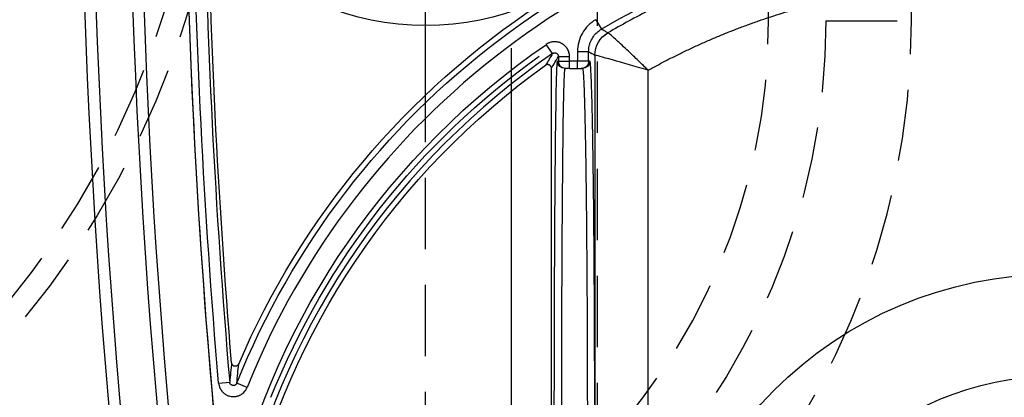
# Model space of a CAD drawing. Extents: x 2651 to 7771, y -1163 to 1075.
# Tile 313 of 490: x 5229 to 5264, y 65 to 78. Entities that reach past the tile are written whole.
import ezdxf

# ---------------------------------------------------------------- set-up
doc = ezdxf.new("R2010")
doc.units = 0
doc.header["$LTSCALE"] = 10
for name, pattern in [('CENTER', [2, 1.25, -0.25, 0.25, -0.25]), ('CNSCEN', [17, 15, -1, 0, -1]), ('CNSHID', [4, 3, -1]), ('HIDDEN', [0.375, 0.25, -0.125])]:
    doc.linetypes.add(name, pattern=pattern)
doc.layers.get('0').update_dxf_attribs({"linetype": 'CONTINUOUS'})
doc.layers.get('Defpoints').update_dxf_attribs({"linetype": 'CONTINUOUS'})
for name, color, linetype in [('1', 7, 'CONTINUOUS'), ('15', 7, 'CONTINUOUS'), ('9', 3, 'CONTINUOUS'), ('97', 7, 'CONTINUOUS'), ('COOL', 150, 'HIDDEN'), ('DIM', 3, 'CONTINUOUS'), ('WARNINGS', 7, 'CONTINUOUS'), ('WL1-HL', 4, 'CNSHID'), ('WOR1-CL', 1, 'CNSCEN'), ('WOR1-DL', 7, 'CONTINUOUS')]:
    doc.layers.add(name, color=color, linetype=linetype)
doc.styles.add('china', font='txt')
doc.styles.get("Standard").update_dxf_attribs({"font": 'romans.shx'})
doc.dimstyles.new('MM& INCH5', dxfattribs={"dimtxt": 5, "dimasz": 2.5, "dimexe": 1, "dimexo": 0.5, "dimtad": 0, "dimrnd": 1.38778e-17, "dimzin": 9, "dimdsep": 46, "dimtxsty": 'Standard', "dimblk": 'CLOSED', "dimcen": 0, "dimclrd": 3, "dimclre": 3, "dimclrt": 3, "dimazin": 2, "dimtfac": 0.75, "dimtofl": 0, "dimtmove": 0, "dimatfit": 3, "dimfxl": 0, "dimtolj": 1, "dimarcsym": 0})

# ---------------------------------------------------------------- blocks, each defined once
blk = doc.blocks.new('DFSF')
at = {"layer": '1', "color": 252, "linetype": 'Continuous'}
for p, q in [((1248.726, 509.778), (1248.923, 509.444)), ((1247.219, 508.594), (1246.998, 508.914)), ((1247.422, 508.488), (1247.422, 508.326)), ((1247.422, 508.488), (1247.811, 508.488)), ((1247.811, 508.326), (1247.811, 508.488)), ((1248.088, 508.663), (1248.088, 508.326)), ((1248.088, 508.663), (1248.477, 508.663)), ((1248.477, 508.326), (1248.477, 508.663)), ((1248.7, 508.535), (1248.7, 464.141)), ((1247.422, 508.326), (1247.393, 508.326)), ((1247.422, 508.326), (1247.811, 508.326)), ((1248.088, 508.326), (1247.811, 508.326)), ((1247.811, 508.067), (1247.811, 508.326)), ((1248.477, 508.326), (1248.088, 508.326)), ((1248.088, 508.067), (1248.088, 508.326)), ((1248.52, 508.326), (1248.477, 508.326)), ((1250.561, 464.655), (1250.561, 508.008)), ((1235.533, 497.052), (1235.921, 497.085)), ((1236.531, 496.903), (1236.17, 497.048))]:
    blk.add_line(p, q, dxfattribs=at)
at = {"layer": '1', "color": 7, "linetype": 'Continuous'}
for p, q in [((1247.177, 464.844), (1247.177, 508.076)), ((1247.652, 508.067), (1247.681, 508.067)), ((1247.811, 508.067), (1247.681, 508.067)), ((1247.811, 508.067), (1248.088, 508.067)), ((1248.088, 508.067), (1248.218, 508.067)), ((1248.218, 508.067), (1248.261, 508.067))]:
    blk.add_line(p, q, dxfattribs=at)
at = {"layer": '1', "color": 7, "linetype": 'Continuous', "extrusion": (0, 0, -1)}
for centre, radius, start, end in [((-1491.861, 518.994), 261.153, 351.21206, 8.78794), ((-1491.861, 518.994), 259.08, 351.21206, 8.78794), ((-1491.861, 518.994), 256.753, 355.25578, 359.1496), ((-1262.44, 486.516), 28.499, 23.1464, 56.6401), ((-1262.44, 486.516), 26.62, 13.3184, 54.4749)]:
    blk.add_arc(centre, radius, start, end, dxfattribs=at)
at = {"layer": '1', "color": 252, "linetype": 'Continuous'}
for centre, radius, start, end in [((1491.861, 518.994), 260.764, 171.21246, 188.78794), ((1491.861, 518.994), 257.526, 171.21206, 188.78794), ((1491.861, 518.994), 256.876, 180.84383, 184.8927), ((1262.44, 486.516), 27.914, 96.318, 158.1536), ((1262.44, 486.516), 26.615, 96.1879, 120.5206), ((1263.706, 474.837), 38.363, 53.5997, 96.1879), ((1262.44, 486.516), 26.817, 124.5825, 166.2604)]:
    blk.add_arc(centre, radius, start, end, dxfattribs=at)
at = {"layer": '1', "color": 252, "linetype": 'Continuous', "extrusion": (0, 0, -1)}
for centre, radius, start, end in [((-1491.861, 518.994), 259.469, 351.21206, 8.78794), ((-1491.861, 518.994), 257.265, 355.1073, 359.15617), ((-1262.44, 486.516), 28.303, 21.8464, 83.7691), ((-1263.706, 474.837), 38.752, 83.8121, 126.4003), ((-1262.44, 486.516), 27.205, 13.7396, 55.4175)]:
    blk.add_arc(centre, radius, start, end, dxfattribs=at)
at = {"layer": '1', "color": 110, "linetype": 'Continuous'}
blk.add_arc((1491.861, 518.994), 257.526, 180, 188.78794, dxfattribs=at)
at = {"layer": '1', "color": 110, "linetype": 'Continuous', "extrusion": (0, 0, -1)}
for centre, radius, start, end in [((-1263.706, 474.837), 38.752, 83.8121, 126.4003), ((-1262.44, 486.516), 27.009, 21.8177, 54.4749)]:
    blk.add_arc(centre, radius, start, end, dxfattribs=at)
at = {"layer": '1', "color": 252, "linetype": 'Continuous', "extrusion": (0, 0, -1)}
for centre, major_axis, ratio, start_param, end_param in [((1249.607, 508.535), (-0.452, -0.786), 0.999886, 1.049295, 2.092298), ((1249.607, 508.535), (0, 0.907), 0.99966, 4.712389, 5.75535), ((1348.798, 486.516), (107.787, 0), 0.600012, 3.481465, 3.488228), ((1247.393, 495.113), (0, 13.213), 0.008727, 4.712389, 6.283185), ((1247.652, 508.326), (0, 0.259), 0.999962, 3.141593, 4.712389), ((1247.681, 508.326), (0, 0.259), 0.999962, 3.141593, 4.712389), ((1248.218, 508.326), (0, -0.259), 0.999914, 4.712389, 6.283185), ((1248.261, 508.326), (0, -0.259), 0.999914, 4.712389, 6.283185)]:
    blk.add_ellipse(centre, major_axis=major_axis, ratio=ratio, start_param=start_param, end_param=end_param, dxfattribs=at)
at = {"layer": '1', "color": 7, "linetype": 'Continuous', "extrusion": (0, 0, -1)}
blk.add_ellipse((1247.652, 495.113), major_axis=(0, 12.954), ratio=0.008901, start_param=4.712389, end_param=6.283185, dxfattribs=at)
at = {"layer": '1', "color": 252, "linetype": 'Continuous'}
for points, knots in [([(1259.595, 512.758), (1259.203, 512.71), (1258.432, 512.616), (1257.302, 512.414), (1256.215, 512.174), (1255.174, 511.898), (1254.178, 511.59), (1253.227, 511.256), (1252.323, 510.9), (1251.465, 510.525), (1250.652, 510.135), (1249.882, 509.736), (1249.391, 509.456), (1249.15, 509.318)], [0, 0, 0, 0, 0.106788, 0.2104, 0.310836, 0.408096, 0.50218, 0.593089, 0.680822, 0.765379, 0.846761, 0.924968, 1, 1, 1, 1]), ([(1248.726, 509.778), (1248.628, 509.721), (1248.54, 509.652), (1248.383, 509.493), (1248.314, 509.402), (1248.204, 509.208), (1248.16, 509.102), (1248.103, 508.886), (1248.088, 508.776), (1248.088, 508.663)], [0, 0, 0, 0, 0.25, 0.25, 0.5, 0.5, 0.75, 0.75, 1, 1, 1, 1]), ([(1248.477, 508.663), (1248.481, 508.724), (1248.488, 508.849), (1248.548, 509.03), (1248.643, 509.196), (1248.768, 509.34), (1248.872, 509.409), (1248.923, 509.444)], [0, 0, 0, 0, 0.195655, 0.397798, 0.602201, 0.804345, 1, 1, 1, 1]), ([(1249.15, 509.318), (1249.118, 509.336), (1249.086, 509.354), (1249.01, 509.396), (1248.967, 509.42), (1248.923, 509.444)], [0, 0, 0, 0, 0.425277, 0.425277, 1, 1, 1, 1]), ([(1250.561, 508.008), (1250.505, 508.062), (1250.392, 508.173), (1250.221, 508.341), (1250.022, 508.529), (1249.806, 508.733), (1249.52, 509), (1249.237, 509.262), (1249.179, 509.3), (1249.15, 509.318)], [0, 0, 0, 0, 0.080281, 0.163991, 0.250677, 0.375232, 0.501456, 0.754816, 1, 1, 1, 1]), ([(1247.811, 508.488), (1247.811, 508.511), (1247.807, 508.558), (1247.798, 508.604), (1247.788, 508.638), (1247.785, 508.649), (1247.777, 508.671), (1247.773, 508.682), (1247.759, 508.715), (1247.748, 508.736), (1247.73, 508.766), (1247.72, 508.78), (1247.71, 508.795), (1247.703, 508.804), (1247.699, 508.809), (1247.681, 508.832), (1247.649, 508.866), (1247.613, 508.896), (1247.589, 508.913), (1247.584, 508.916), (1247.574, 508.923), (1247.569, 508.926), (1247.554, 508.935), (1247.544, 508.941), (1247.513, 508.957), (1247.491, 508.967), (1247.458, 508.979), (1247.442, 508.984), (1247.425, 508.989), (1247.413, 508.992), (1247.407, 508.993), (1247.379, 508.999), (1247.332, 509.006), (1247.285, 509.006), (1247.256, 509.005), (1247.25, 509.004), (1247.238, 509.003), (1247.221, 509.001), (1247.203, 508.998), (1247.169, 508.991), (1247.146, 508.985), (1247.113, 508.974), (1247.097, 508.968), (1247.081, 508.961), (1247.07, 508.956), (1247.065, 508.953), (1247.038, 508.94), (1247.018, 508.928), (1246.998, 508.914)], [0, 0, 0, 0, 0.0625, 0.125, 0.125, 0.15625, 0.15625, 0.1875, 0.1875, 0.25, 0.25, 0.28125, 0.296875, 0.296875, 0.3125, 0.3125, 0.375, 0.4375, 0.4375, 0.453125, 0.453125, 0.46875, 0.46875, 0.5, 0.5, 0.5625, 0.5625, 0.59375, 0.609375, 0.609375, 0.625, 0.625, 0.6875, 0.75, 0.75, 0.765625, 0.765625, 0.78125, 0.8125, 0.8125, 0.875, 0.875, 0.90625, 0.921875, 0.921875, 0.9375, 0.9375, 1, 1, 1, 1]), ([(1250.561, 508.008), (1250.117, 508.138), (1249.668, 508.268), (1248.96, 508.468), (1248.714, 508.535), (1248.7, 508.535)], [0, 0, 0, 0, 0.5, 0.5, 1, 1, 1, 1]), ([(1248.261, 508.067), (1248.265, 508.062), (1248.272, 508.052), (1248.283, 507.973), (1248.293, 507.853), (1248.303, 507.693), (1248.312, 507.498), (1248.321, 507.273), (1248.329, 507.023), (1248.337, 506.752), (1248.344, 506.464), (1248.351, 506.164), (1248.358, 505.854), (1248.364, 505.539), (1248.369, 505.221), (1248.375, 504.903), (1248.379, 504.589), (1248.387, 504.033), (1248.397, 503.181), (1248.408, 501.97), (1248.418, 500.68), (1248.425, 499.332), (1248.43, 497.943), (1248.433, 496.532), (1248.434, 495.585), (1248.434, 495.113)], [0, 0, 0, 0, 0.0407, 0.080141, 0.118322, 0.155244, 0.190907, 0.225311, 0.258455, 0.29034, 0.320965, 0.350331, 0.378438, 0.405284, 0.430872, 0.4552, 0.478268, 0.500077, 0.57338, 0.646055, 0.718101, 0.789518, 0.860307, 0.930468, 1, 1, 1, 1]), ([(1235.533, 497.052), (1235.536, 497.023), (1235.546, 496.966), (1235.565, 496.911), (1235.579, 496.878), (1235.583, 496.872), (1235.589, 496.859), (1235.599, 496.839), (1235.61, 496.821), (1235.634, 496.785), (1235.652, 496.763), (1235.677, 496.736), (1235.682, 496.731), (1235.692, 496.721), (1235.708, 496.706), (1235.725, 496.692), (1235.759, 496.666), (1235.783, 496.65), (1235.816, 496.634), (1235.822, 496.63), (1235.835, 496.624), (1235.855, 496.615), (1235.875, 496.608), (1235.916, 496.594), (1235.944, 496.588), (1235.98, 496.582), (1235.987, 496.581), (1236.002, 496.58), (1236.024, 496.578), (1236.045, 496.578), (1236.088, 496.578), (1236.117, 496.581), (1236.153, 496.588), (1236.16, 496.59), (1236.174, 496.593), (1236.195, 496.598), (1236.215, 496.605), (1236.256, 496.62), (1236.282, 496.632), (1236.314, 496.65), (1236.32, 496.654), (1236.332, 496.661), (1236.35, 496.673), (1236.367, 496.686), (1236.401, 496.714), (1236.421, 496.734), (1236.445, 496.761), (1236.45, 496.767), (1236.459, 496.778), (1236.472, 496.796), (1236.484, 496.813), (1236.507, 496.85), (1236.52, 496.876), (1236.531, 496.903)], [0, 0, 0, 0, 0.0625, 0.125, 0.125, 0.140625, 0.140625, 0.15625, 0.1875, 0.1875, 0.25, 0.25, 0.265625, 0.265625, 0.28125, 0.3125, 0.3125, 0.375, 0.375, 0.390625, 0.390625, 0.40625, 0.4375, 0.4375, 0.5, 0.5, 0.515625, 0.515625, 0.53125, 0.5625, 0.5625, 0.625, 0.625, 0.640625, 0.640625, 0.65625, 0.6875, 0.6875, 0.75, 0.75, 0.765625, 0.765625, 0.78125, 0.8125, 0.8125, 0.875, 0.875, 0.890625, 0.890625, 0.90625, 0.9375, 0.9375, 1, 1, 1, 1])]:
    blk.add_open_spline(points, degree=3, knots=knots, dxfattribs=at)
for points, weights in [([(1250.561, 508.008), (1253.435, 509.604), (1256.569, 510.599), (1259.838, 510.955)], [1, 0.986804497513, 0.986804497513, 1]), ([(1259.838, 510.955), (1268.718, 511.921), (1277.367, 509.69), (1284.673, 504.55)], [1, 0.957088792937, 0.957088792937, 1]), ([(1248.693, 495.113), (1248.693, 502.853), (1248.622, 508.326), (1248.52, 508.326)], [1, 0.804737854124, 0.804737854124, 1])]:
    blk.add_rational_spline(points, weights, degree=3, dxfattribs=at)
at = {"layer": '1', "color": 7, "linetype": 'Continuous'}
for points in [[(1249.15, 509.318), (1249.15, 509.318), (1249.15, 509.318), (1249.15, 509.318)], [(1248.7, 508.535), (1248.7, 508.535), (1248.7, 508.535), (1248.7, 508.535)]]:
    blk.add_open_spline(points, degree=3, dxfattribs=at)
at = {"layer": '1', "color": 252, "linetype": 'Continuous'}
for points in [[(1247.219, 508.594), (1247.137, 508.458), (1247.054, 508.32), (1246.972, 508.181)], [(1248.477, 508.663), (1248.551, 508.62), (1248.626, 508.578), (1248.7, 508.535)], [(1235.987, 497.758), (1235.964, 497.539), (1235.942, 497.314), (1235.921, 497.085)], [(1236.17, 497.048), (1236.191, 497.276), (1236.213, 497.499), (1236.235, 497.718)]]:
    blk.add_open_spline(points, degree=3, dxfattribs=at)
at = {"layer": '1', "color": 7, "linetype": 'Continuous'}
for points, knots in [([(1247.219, 508.594), (1247.224, 508.598), (1247.229, 508.601), (1247.236, 508.604), (1247.24, 508.606), (1247.245, 508.608), (1247.253, 508.611), (1247.261, 508.614), (1247.269, 508.615), (1247.274, 508.616), (1247.279, 508.617), (1247.283, 508.617), (1247.291, 508.617), (1247.302, 508.617), (1247.314, 508.616), (1247.322, 508.614), (1247.326, 508.613), (1247.331, 508.611), (1247.339, 508.609), (1247.347, 508.605), (1247.355, 508.601), (1247.359, 508.599), (1247.363, 508.597), (1247.366, 508.594), (1247.373, 508.59), (1247.382, 508.582), (1247.39, 508.574), (1247.397, 508.565), (1247.4, 508.56), (1247.406, 508.55), (1247.409, 508.544), (1247.414, 508.534), (1247.416, 508.528), (1247.419, 508.517), (1247.421, 508.505), (1247.422, 508.494), (1247.422, 508.488)], [0, 0, 0, 0, 0.0625, 0.0625, 0.09375, 0.09375, 0.125, 0.1875, 0.1875, 0.21875, 0.21875, 0.25, 0.25, 0.3125, 0.375, 0.375, 0.40625, 0.40625, 0.4375, 0.5, 0.5, 0.53125, 0.53125, 0.5625, 0.5625, 0.625, 0.6875, 0.6875, 0.75, 0.75, 0.8125, 0.8125, 0.875, 0.875, 0.9375, 1, 1, 1, 1]), ([(1247.177, 508.076), (1247.177, 508.082), (1247.176, 508.094), (1247.173, 508.105), (1247.171, 508.113), (1247.17, 508.117), (1247.168, 508.122), (1247.165, 508.13), (1247.161, 508.138), (1247.157, 508.145), (1247.154, 508.149), (1247.151, 508.153), (1247.148, 508.156), (1247.144, 508.162), (1247.136, 508.171), (1247.126, 508.178), (1247.12, 508.183), (1247.116, 508.186), (1247.112, 508.188), (1247.104, 508.193), (1247.096, 508.196), (1247.088, 508.199), (1247.084, 508.2), (1247.079, 508.201), (1247.075, 508.202), (1247.067, 508.204), (1247.056, 508.205), (1247.044, 508.205), (1247.036, 508.205), (1247.031, 508.204), (1247.026, 508.204), (1247.017, 508.202), (1247.009, 508.2), (1247.001, 508.197), (1246.997, 508.195), (1246.993, 508.193), (1246.988, 508.191), (1246.982, 508.188), (1246.977, 508.185), (1246.972, 508.181)], [0, 0, 0, 0, 0.0625, 0.125, 0.125, 0.15625, 0.15625, 0.1875, 0.25, 0.25, 0.28125, 0.28125, 0.3125, 0.3125, 0.375, 0.4375, 0.4375, 0.46875, 0.46875, 0.5, 0.5625, 0.5625, 0.59375, 0.59375, 0.625, 0.625, 0.6875, 0.75, 0.75, 0.78125, 0.78125, 0.8125, 0.875, 0.875, 0.90625, 0.90625, 0.9375, 0.9375, 1, 1, 1, 1]), ([(1236.235, 497.718), (1236.222, 497.698), (1236.199, 497.66), (1236.142, 497.639), (1236.086, 497.639), (1236.017, 497.668), (1235.998, 497.725), (1235.987, 497.758)], [0, 0, 0, 0, 0.20527, 0.387397, 0.502822, 0.700563, 1, 1, 1, 1]), ([(1236.17, 497.048), (1236.167, 497.041), (1236.164, 497.035), (1236.159, 497.026), (1236.156, 497.022), (1236.152, 497.017), (1236.149, 497.013), (1236.143, 497.005), (1236.137, 497), (1236.13, 496.994), (1236.126, 496.991), (1236.121, 496.988), (1236.117, 496.985), (1236.108, 496.98), (1236.101, 496.977), (1236.092, 496.973), (1236.087, 496.972), (1236.081, 496.97), (1236.077, 496.969), (1236.066, 496.967), (1236.059, 496.966), (1236.049, 496.966), (1236.044, 496.966), (1236.038, 496.967), (1236.034, 496.967), (1236.023, 496.969), (1236.016, 496.97), (1236.006, 496.974), (1236.002, 496.975), (1235.996, 496.978), (1235.992, 496.98), (1235.983, 496.985), (1235.977, 496.988), (1235.969, 496.995), (1235.965, 496.998), (1235.961, 497.002), (1235.957, 497.005), (1235.95, 497.013), (1235.946, 497.018), (1235.938, 497.03), (1235.934, 497.037), (1235.928, 497.05), (1235.924, 497.064), (1235.921, 497.078), (1235.921, 497.085)], [0, 0, 0, 0, 0.0625, 0.0625, 0.09375, 0.09375, 0.125, 0.125, 0.1875, 0.1875, 0.21875, 0.21875, 0.25, 0.25, 0.3125, 0.3125, 0.34375, 0.34375, 0.375, 0.375, 0.4375, 0.4375, 0.46875, 0.46875, 0.5, 0.5, 0.5625, 0.5625, 0.59375, 0.59375, 0.625, 0.625, 0.6875, 0.6875, 0.71875, 0.71875, 0.75, 0.75, 0.8125, 0.8125, 0.875, 0.875, 0.9375, 1, 1, 1, 1])]:
    blk.add_open_spline(points, degree=3, knots=knots, dxfattribs=at)
blk = doc.blocks.new('*X8')
at = {"color": 0}
for p, q in [((745.423, 286.51), (747.026, 288.113)), ((745.479, 285.86), (747.676, 288.057)), ((769.614, 286.66), (771.046, 288.092)), ((769.624, 285.963), (771.743, 288.082)), ((745.698, 285.371), (748.165, 287.838)), ((769.819, 285.451), (772.255, 287.887)), ((746.025, 284.992), (748.544, 287.51)), ((770.129, 285.053), (772.653, 287.577)), ((746.455, 284.714), (748.822, 287.081)), ((770.539, 284.757), (772.949, 287.167)), ((771.067, 284.578), (773.128, 286.639)), ((747.01, 284.562), (748.974, 286.526)), ((747.817, 284.662), (748.874, 285.719)), ((771.802, 284.605), (773.101, 285.904))]:
    blk.add_line(p, q, dxfattribs=at)
blk = doc.blocks.new('117')
at = {"layer": 'WL1-HL'}
for centre, radius in [((254.95, 1693.104), 13.87), ((254.95, 1693.104), 10.3), ((242.865, 1693.104), 1.785), ((267.035, 1693.104), 1.785)]:
    blk.add_circle(centre, radius, dxfattribs=at)
at = {"layer": 'WOR1-CL'}
for p, q in [((254.95, 1707.474), (254.95, 1678.734)), ((269.32, 1693.104), (240.58, 1693.104))]:
    blk.add_line(p, q, dxfattribs=at)
at = {"layer": 'WL1-HL'}
blk.add_blockref('*X8', (-504.334, 1406.767), dxfattribs=at)
at = {"layer": '9', "style": 'china'}
blk.add_text('2-117', height=2, dxfattribs=at).set_placement((251.365, 1693.722))
at = {"layer": 'WOR1-DL', "style": 'china', "oblique": 20}
blk.add_text('ARRK', height=0.8, dxfattribs=at).set_placement((256.305, 1696.027))
blk = doc.blocks.new('*D71')
at = {"layer": 'Defpoints', "color": 0}
for p in [(5205.684, 387.642), (5480.685, 55.642), (5500.003, 55.642)]:
    blk.add_point(p, dxfattribs=at)
at = {"layer": 'DIM', "color": 3, "lineweight": -2}
blk.add_line((5481.185, 55.642), (5500.003, 55.642), dxfattribs=at)
at = {"layer": 'DIM', "color": 3, "insert": (5525.747, 55.642), "char_height": 5, "attachment_point": 5}
blk.add_mtext('\\A1;332 [13.071]', dxfattribs=at)
blk = doc.blocks.new('_Closed')
at = {"color": 0, "linetype": 'ByBlock', "lineweight": -2}
for p, q in [((-1, 0.167), (0, 0)), ((-1, 0.167), (-1, -0.167)), ((0, 0), (-1, -0.167)), ((0, 0), (-1, 0))]:
    blk.add_line(p, q, dxfattribs=at)
blk = doc.blocks.new('*D72')
at = {"layer": 'Defpoints', "color": 0}
for p in [(5205.684, 387.642), (5480.684, 12.642), (5500.003, 12.642)]:
    blk.add_point(p, dxfattribs=at)
at = {"layer": 'DIM', "color": 3, "lineweight": -2}
blk.add_line((5481.184, 12.642), (5500.003, 12.642), dxfattribs=at)
at = {"layer": 'DIM', "color": 3, "insert": (5525.747, 12.642), "char_height": 5, "attachment_point": 5}
blk.add_mtext('\\A1;375 [14.764]', dxfattribs=at)
blk = doc.blocks.new('*D73')
at = {"layer": 'Defpoints', "color": 0}
for p in [(5205.684, 387.642), (5415.212, -22.358), (5500.003, -22.358)]:
    blk.add_point(p, dxfattribs=at)
at = {"layer": 'DIM', "color": 3, "lineweight": -2}
blk.add_line((5415.712, -22.358), (5500.003, -22.358), dxfattribs=at)
at = {"layer": 'DIM', "color": 3, "insert": (5525.747, -22.358), "char_height": 5, "attachment_point": 5}
blk.add_mtext('\\A1;410 [16.142]', dxfattribs=at)
blk = doc.blocks.new('*D74')
at = {"layer": 'Defpoints', "color": 0}
for p in [(5205.684, 387.642), (5429.204, -84.358), (5500.003, -84.358)]:
    blk.add_point(p, dxfattribs=at)
at = {"layer": 'DIM', "color": 3, "lineweight": -2}
blk.add_line((5429.704, -84.358), (5500.003, -84.358), dxfattribs=at)
at = {"layer": 'DIM', "color": 3, "insert": (5525.747, -84.358), "char_height": 5, "attachment_point": 5}
blk.add_mtext('\\A1;472 [18.583]', dxfattribs=at)
blk = doc.blocks.new('*D75')
at = {"layer": 'Defpoints', "color": 0}
for p in [(5205.684, 387.642), (5478.684, -137.358), (5500.003, -137.358)]:
    blk.add_point(p, dxfattribs=at)
at = {"layer": 'DIM', "color": 3, "lineweight": -2}
blk.add_line((5479.184, -137.358), (5500.003, -137.358), dxfattribs=at)
at = {"layer": 'DIM', "color": 3, "insert": (5525.747, -137.358), "char_height": 5, "attachment_point": 5}
blk.add_mtext('\\A1;525 [20.669]', dxfattribs=at)
blk = doc.blocks.new('*D79')
at = {"layer": 'Defpoints', "color": 0}
for p in [(5205.684, 387.642), (5325.684, -12.358), (5500.003, -12.358)]:
    blk.add_point(p, dxfattribs=at)
at = {"layer": 'DIM', "color": 3, "lineweight": -2}
blk.add_line((5326.184, -12.358), (5500.003, -12.358), dxfattribs=at)
at = {"layer": 'DIM', "color": 3, "insert": (5525.747, -12.358), "char_height": 5, "attachment_point": 5}
blk.add_mtext('\\A1;400 [15.748]', dxfattribs=at)
blk = doc.blocks.new('*D80')
at = {"layer": 'Defpoints', "color": 0}
for p in [(5205.684, 387.642), (5402.684, -110.878), (5402.684, -149.784)]:
    blk.add_point(p, dxfattribs=at)
at = {"layer": 'DIM', "color": 3, "lineweight": -2}
blk.add_line((5402.684, -111.378), (5402.684, -149.784), dxfattribs=at)
at = {"layer": 'DIM', "color": 3, "insert": (5402.684, -172.79), "char_height": 5, "attachment_point": 5, "rotation": 90}
blk.add_mtext('\\A1;197 [7.756]', dxfattribs=at)
blk = doc.blocks.new('*D81')
at = {"layer": 'Defpoints', "color": 0}
for p in [(5205.684, 387.642), (5335.684, -75.038), (5335.684, -149.784)]:
    blk.add_point(p, dxfattribs=at)
at = {"layer": 'DIM', "color": 3, "lineweight": -2}
blk.add_line((5335.684, -75.538), (5335.684, -149.784), dxfattribs=at)
at = {"layer": 'DIM', "color": 3, "insert": (5335.684, -172.79), "char_height": 5, "attachment_point": 5, "rotation": 90}
blk.add_mtext('\\A1;130 [5.118]', dxfattribs=at)
blk = doc.blocks.new('*D84')
at = {"layer": 'Defpoints', "color": 0}
for p in [(5205.684, 387.642), (5358.364, -52.358), (5500.003, -52.358)]:
    blk.add_point(p, dxfattribs=at)
at = {"layer": 'DIM', "color": 3, "lineweight": -2}
blk.add_line((5358.864, -52.358), (5500.003, -52.358), dxfattribs=at)
at = {"layer": 'DIM', "color": 3, "insert": (5525.747, -52.358), "char_height": 5, "attachment_point": 5}
blk.add_mtext('\\A1;440 [17.323]', dxfattribs=at)
blk = doc.blocks.new('*D301')
at = {"layer": 'Defpoints', "color": 0}
for p in [(5205.684, 387.642), (5315.684, -137.358), (5315.684, -149.784)]:
    blk.add_point(p, dxfattribs=at)
at = {"layer": 'DIM', "color": 3, "lineweight": -2}
blk.add_line((5315.684, -137.858), (5315.684, -149.784), dxfattribs=at)
at = {"layer": 'DIM', "color": 3, "insert": (5315.684, -172.79), "char_height": 5, "attachment_point": 5, "rotation": 90}
blk.add_mtext('\\A1;110 [4.331]', dxfattribs=at)
blk = doc.blocks.new('A$C069B29F4')
at = {"layer": '15', "color": 7, "linetype": 'HIDDEN'}
blk.add_line((50, -309.261), (50, -70), dxfattribs=at)
blk.add_arc((28, -309.261), 22, 270, 0, dxfattribs=at)
at = {"layer": '97', "color": 252, "linetype": 'HIDDEN'}
for p, q in [((52, -70), (52, -309.261)), ((52, -309.261), (55, -309.261))]:
    blk.add_line(p, q, dxfattribs=at)
at = {"layer": '97', "color": 2, "linetype": 'HIDDEN'}
blk.add_line((55, -309.261), (55, -70), dxfattribs=at)
blk.add_circle((0, -300), 31, dxfattribs=at)
at = {"layer": '97', "color": 252, "linetype": 'HIDDEN'}
blk.add_circle((0, -300), 30.2, dxfattribs=at)
at = {"layer": '97', "color": 252, "linetype": 'HIDDEN', "extrusion": (0, 0, -1)}
blk.add_arc((-28, -309.261), 24, 180, 270, dxfattribs=at)
at = {"layer": '97', "color": 2, "linetype": 'HIDDEN'}
blk.add_arc((28, -309.261), 27, 270, 0, dxfattribs=at)

msp = doc.modelspace()

# ---------------------------------------------------------------- linework, layer by layer
at = {"layer": 'COOL', "color": 1, "linetype": 'CENTER'}
msp.add_line((5246.684, 137.427), (5246.684, 49.91), dxfattribs=at)
at = {"layer": 'COOL'}
msp.add_lwpolyline([(5249.684, 125.709), (5249.684, 51.642), (5246.684, 49.91), (5243.684, 51.642), (5243.684, 125.709)], dxfattribs=at)
at = {"layer": 'COOL', "linetype": 'Continuous'}
msp.add_circle((5243.684, 87.642), 9.42, dxfattribs=at)
at = {"layer": 'WARNINGS', "color": 1, "linetype": 'CENTER'}
msp.add_line((5243.684, 76.338), (5243.684, 98.946), dxfattribs=at)

# ---------------------------------------------------------------- block references
at = {"layer": 'COOL'}
msp.add_blockref('117', (5010.734, -1637.462), dxfattribs=at)
at = {"layer": 'DIM'}
for name, p in [('A$C069B29F4', (5205.684, 387.642)), ('DFSF', (4000.91, -431.352))]:
    msp.add_blockref(name, p, dxfattribs=at)

# ---------------------------------------------------------------- dimensions: what is measured, and where the dimension line sits
for feature_location, offset, dtype, picture, middle in [((5480.685, 55.642), (19.319, 0), 0, '*D71', (5525.747, 55.642)), ((5480.684, 12.642), (19.319, 0), 0, '*D72', (5525.747, 12.642)), ((5415.212, -22.358), (84.791, 0), 0, '*D73', (5525.747, -22.358)), ((5429.204, -84.358), (70.799, 0), 0, '*D74', (5525.747, -84.358)), ((5478.684, -137.358), (21.319, 0), 0, '*D75', (5525.747, -137.358)), ((5325.684, -12.358), (174.319, 0), 0, '*D79', (5525.747, -12.358)), ((5402.684, -110.878), (0, -38.906), 1, '*D80', (5402.684, -172.79)), ((5335.684, -75.038), (0, -74.746), 1, '*D81', (5335.684, -172.79)), ((5358.364, -52.358), (141.639, 0), 0, '*D84', (5525.747, -52.358)), ((5315.684, -137.358), (0, -12.426), 1, '*D301', (5315.684, -172.79))]:
    dim = msp.add_ordinate_dim(feature_location=feature_location, offset=offset, dtype=dtype, origin=(5205.684, 387.642), dimstyle='MM& INCH5', dxfattribs=at)
    dim.commit()
    dim.dimension.update_dxf_attribs({"geometry": picture, "text_midpoint": middle})

doc.saveas('drawing.dxf')
